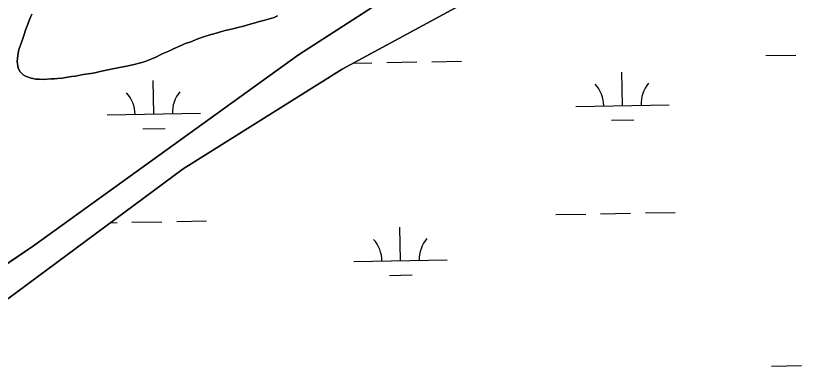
# Model space of a CAD drawing. Extents: x 3925854 to 3964121, y 224593 to 250589.
# Drawn here: x 3959836 to 3960686, y 235655 to 236030 of the extents above; entities that cross this region are included whole.
import ezdxf

# ---------------------------------------------------------------- set-up
doc = ezdxf.new("R2010")
doc.units = 0
doc.layers.add('V-TOPO-SHOR', color=7, linetype='Continuous')
doc.layers.add('V-WETL-SWMP', color=7, linetype='Continuous')

msp = doc.modelspace()

# ---------------------------------------------------------------- linework, layer by layer
at = {"layer": 'V-TOPO-SHOR'}
for points in [[(3959667.148, 235655.881), (3959855.05, 235783.652), (3960138.993, 235988.155), (3960399.784, 236156.705), (3960544.17, 236273.894), (3960619.042, 236331.41), (3960701.974, 236413.379)], [(3960690.46, 236188.74), (3960684.005, 236200.187), (3960677.539, 236210.736), (3960672.524, 236217.076), (3960665.155, 236227.335), (3960658.655, 236234.593), (3960653.637, 236240.934), (3960650.987, 236244.853), (3960645.955, 236249.699), (3960641.214, 236253.945), (3960636.162, 236256.994), (3960634.368, 236257.313), (3960632.27, 236257.037), (3960624.754, 236254.129), (3960462.28, 236151.811), (3960391.757, 236081.974), (3960377.817, 236066.567), (3960369.696, 236063.069), (3960357.664, 236057.816), (3960341.444, 236052.612), (3960324.032, 236048.02), (3960185.806, 235972.662), (3960015.505, 235866.242), (3959827.771, 235726.795)], [(3960116.295, 236029.947), (3960112.781, 236028.353), (3960107.749, 236026.662), (3960102.838, 236025.318), (3960095.588, 236023.534), (3960092.315, 236022.639), (3960087.169, 236021.181), (3960080.15, 236019.045), (3960074.07, 236017.482), (3960070.094, 236016.479), (3960064.016, 236015.031), (3960060.276, 236014.14), (3960055.363, 236012.682), (3960052.088, 236011.785), (3960046.942, 236010.21), (3960042.733, 236009.094), (3960036.065, 236006.954), (3960029.39, 236004.463), (3960024.59, 236002.536), (3960016.865, 235999.827), (3960013.936, 235998.692), (3960005.617, 235994.94), (3960000.108, 235992.204), (3959992.729, 235989.14), (3959986.163, 235985.833), (3959981.944, 235983.899), (3959974.686, 235981.184), (3959969.654, 235979.609), (3959961.471, 235977.485), (3959953.055, 235975.599), (3959947.217, 235974.616), (3959938.22, 235972.852), (3959932.844, 235971.63), (3959925.131, 235969.969), (3959920.691, 235969.086), (3959916.484, 235968.316), (3959910.645, 235967.333), (3959906.558, 235966.682), (3959900.014, 235965.471), (3959895.695, 235964.939), (3959889.737, 235963.839), (3959886, 235963.182), (3959880.865, 235962.774), (3959877.716, 235962.576), (3959873.634, 235962.389), (3959866.05, 235961.892), (3959861.039, 235961.949), (3959857.66, 235962.102), (3959852.775, 235963.092), (3959846.623, 235965.492), (3959843.958, 235966.921), (3959840.845, 235969.987), (3959838.789, 235973.741), (3959837.708, 235981.214), (3959837.978, 235984.592), (3959838.855, 235989.828), (3959839.598, 235993.783), (3959841.413, 235999.591), (3959842.857, 236003.656), (3959845.025, 236009.925), (3959846.711, 236014.453), (3959848.394, 236019.215), (3959851.161, 236026.643), (3959853.201, 236031.868)]]:
    msp.add_lwpolyline(points, dxfattribs=at)
at = {"layer": 'V-WETL-SWMP'}
for p, q in [((3960399.784, 236156.705), (3960138.993, 235988.155)), ((3960185.807, 235972.662), (3960324.033, 236048.02)), ((3959853.201, 236031.867), (3959851.161, 236026.644)), ((3960107.748, 236026.662), (3960112.78, 236028.354)), ((3960112.78, 236028.354), (3960116.296, 236029.946)), ((3959848.395, 236019.215), (3959846.71, 236014.454)), ((3959851.161, 236026.644), (3959848.395, 236019.215)), ((3960074.07, 236017.483), (3960080.15, 236019.046)), ((3960080.15, 236019.046), (3960087.169, 236021.182)), ((3960087.169, 236021.182), (3960092.315, 236022.639)), ((3960092.315, 236022.639), (3960095.589, 236023.535)), ((3960095.589, 236023.535), (3960102.837, 236025.318)), ((3960102.837, 236025.318), (3960107.748, 236026.662)), ((3959846.71, 236014.454), (3959845.026, 236009.926)), ((3960042.733, 236009.093), (3960046.942, 236010.211)), ((3960046.942, 236010.211), (3960052.089, 236011.785)), ((3960052.089, 236011.785), (3960055.364, 236012.681)), ((3960055.364, 236012.681), (3960060.276, 236014.141)), ((3960060.276, 236014.141), (3960064.017, 236015.031)), ((3960064.017, 236015.031), (3960070.095, 236016.478)), ((3960070.095, 236016.478), (3960074.07, 236017.483)), ((3959842.857, 236003.656), (3959841.412, 235999.592)), ((3959845.026, 236009.926), (3959842.857, 236003.656)), ((3960016.864, 235999.826), (3960024.589, 236002.536)), ((3960024.589, 236002.536), (3960029.391, 236004.464)), ((3960029.391, 236004.464), (3960036.064, 236006.953)), ((3960036.064, 236006.953), (3960042.733, 236009.093)), ((3959839.598, 235993.783), (3959838.854, 235989.828)), ((3959841.412, 235999.592), (3959839.598, 235993.783)), ((3960000.108, 235992.204), (3960005.618, 235994.94)), ((3960005.618, 235994.94), (3960013.937, 235998.693)), ((3960013.937, 235998.693), (3960016.864, 235999.826)), ((3959838.854, 235989.828), (3959837.979, 235984.592)), ((3960138.993, 235988.155), (3959855.05, 235783.652)), ((3959981.944, 235983.899), (3959986.163, 235985.833)), ((3959986.163, 235985.833), (3959992.729, 235989.14)), ((3959992.729, 235989.14), (3960000.108, 235992.204)), ((3960639.335, 235987.327), (3960671.33, 235987.909)), ((3959837.979, 235984.592), (3959837.707, 235981.214)), ((3959837.707, 235981.214), (3959838.789, 235973.741)), ((3959953.056, 235975.599), (3959961.471, 235977.485)), ((3959961.471, 235977.485), (3959969.655, 235979.608)), ((3959969.655, 235979.608), (3959974.686, 235981.183)), ((3959974.686, 235981.183), (3959981.944, 235983.899)), ((3960197.987, 235979.302), (3960217.497, 235979.657)), ((3960233.494, 235979.948), (3960265.489, 235980.529)), ((3960281.486, 235980.82), (3960313.481, 235981.402)), ((3959838.789, 235973.741), (3959840.845, 235969.987)), ((3959840.845, 235969.987), (3959843.958, 235966.921)), ((3959910.645, 235967.334), (3959916.485, 235968.317)), ((3959916.485, 235968.317), (3959920.69, 235969.086)), ((3959920.69, 235969.086), (3959925.13, 235969.968)), ((3959925.13, 235969.968), (3959932.843, 235971.63)), ((3959932.843, 235971.63), (3959938.22, 235972.852)), ((3959938.22, 235972.852), (3959947.216, 235974.615)), ((3959947.216, 235974.615), (3959953.056, 235975.599)), ((3960015.505, 235866.241), (3960185.807, 235972.662)), ((3960485.691, 235933.783), (3960485.037, 235969.777)), ((3959843.958, 235966.921), (3959846.623, 235965.492)), ((3959846.623, 235965.492), (3959852.775, 235963.091)), ((3959852.775, 235963.091), (3959857.66, 235962.103)), ((3959857.66, 235962.103), (3959861.039, 235961.949)), ((3959861.039, 235961.949), (3959866.051, 235961.892)), ((3959866.051, 235961.892), (3959873.634, 235962.389)), ((3959873.634, 235962.389), (3959877.716, 235962.576)), ((3959877.716, 235962.576), (3959880.866, 235962.774)), ((3959880.866, 235962.774), (3959886, 235963.182)), ((3959886, 235963.182), (3959889.738, 235963.84)), ((3959889.738, 235963.84), (3959895.696, 235964.938)), ((3959895.696, 235964.938), (3959900.015, 235965.472)), ((3959900.015, 235965.472), (3959906.557, 235966.681)), ((3959906.557, 235966.681), (3959910.645, 235967.334)), ((3959983.866, 235924.658), (3959983.212, 235960.652)), ((3960435.7, 235932.874), (3960535.683, 235934.692)), ((3959933.875, 235923.749), (3960033.858, 235925.567)), ((3960473.974, 235918.136), (3960497.97, 235918.573)), ((3959972.149, 235909.012), (3959996.145, 235909.448)), ((3959827.771, 235726.796), (3960015.505, 235866.241)), ((3960414.394, 235817.036), (3960446.389, 235817.617)), ((3960462.386, 235817.908), (3960494.381, 235818.49)), ((3960510.378, 235818.781), (3960542.373, 235819.363)), ((3959937.588, 235808.366), (3959944.564, 235808.493)), ((3959960.561, 235808.783), (3959992.556, 235809.365)), ((3960008.553, 235809.656), (3960040.548, 235810.238)), ((3960248.202, 235767.576), (3960247.547, 235803.57)), ((3959855.05, 235783.652), (3959667.148, 235655.881)), ((3960198.21, 235766.667), (3960298.193, 235768.485)), ((3960236.484, 235751.929), (3960260.48, 235752.366)), ((3960645.383, 235654.707), (3960677.378, 235655.289))]:
    msp.add_line(p, q, dxfattribs=at)
for centre, start, end in [((3960430.449, 235933.253), 0.269879, 41.813537), ((3960540.917, 235935.262), 140.269876, 181.813534), ((3959928.624, 235924.129), 0.269879, 41.813537), ((3960039.091, 235926.137), 140.269876, 181.813534), ((3960192.959, 235767.046), 0.269879, 41.813537), ((3960303.427, 235769.055), 140.269876, 181.813534)]:
    msp.add_arc(centre, 35.246, start, end, dxfattribs=at)

doc.saveas('drawing.dxf')
